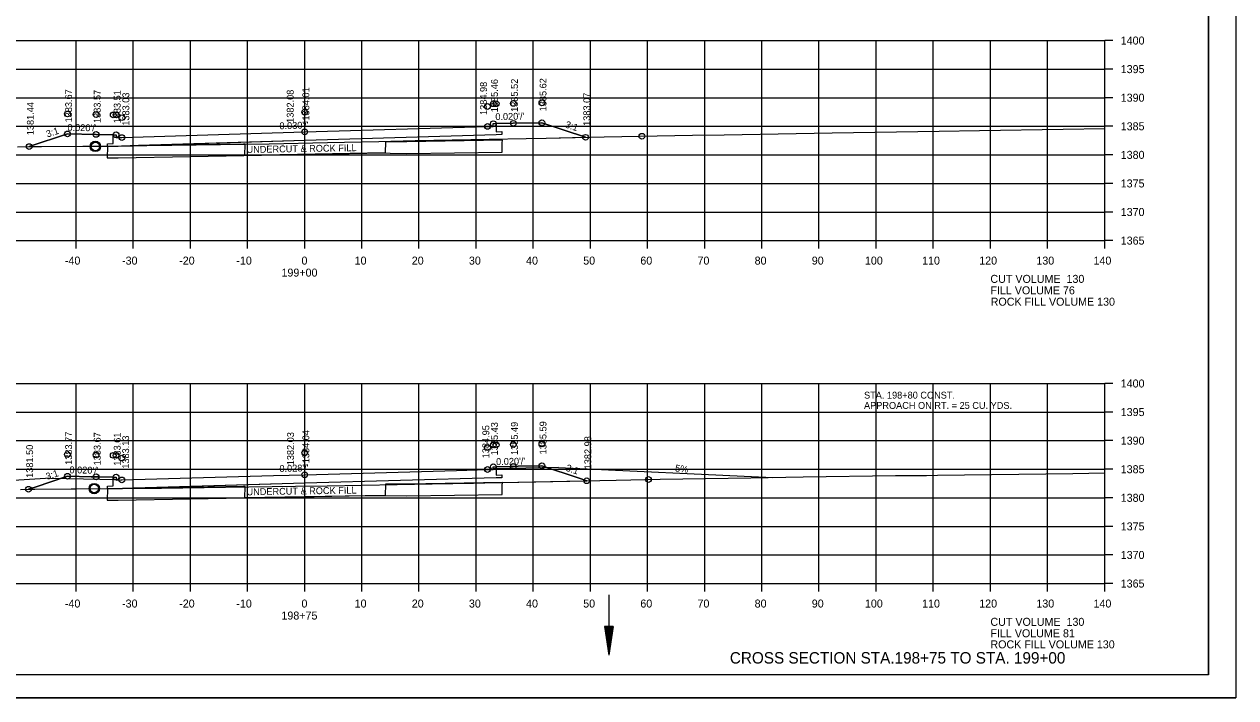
# Model space of a CAD drawing. Extents: x 1374311 to 1383814, y 384102 to 406278.
# Drawn here: x 1382591 to 1382803, y 401798.3 to 401916.2 of the extents above; entities that cross this region are included whole.
import ezdxf

# ---------------------------------------------------------------- set-up
doc = ezdxf.new("R2010")
doc.units = 0
for name, color, linetype in [('R_Axis', 7, 'Continuous'), ('R_Axis Annot', 7, 'Continuous'), ('R_Border', 7, 'Continuous'), ('R_Border Notes', 7, 'Continuous'), ('R_Draft', 7, 'Continuous'), ('R_Drive', 7, 'Continuous'), ('R_Exist Surface', 7, 'Continuous'), ('R_Fin Surface', 7, 'Continuous'), ('R_Grid', 7, 'Continuous'), ('R_No Plot', 7, 'Continuous'), ('R_Water', 7, 'Continuous'), ('R_Xsect Elev', 7, 'Continuous'), ('R_Xsect Slope', 7, 'Continuous')]:
    doc.layers.add(name, color=color, linetype=linetype)

msp = doc.modelspace()

# ---------------------------------------------------------------- linework, layer by layer
at = {"layer": 'R_Axis'}
for p, q in [((1382780.07, 401878.32), (1382780.07, 401913.32)), ((1382781.47, 401913.32), (1382780.07, 401913.32)), ((1382781.47, 401908.32), (1382780.07, 401908.32)), ((1382781.47, 401903.32), (1382780.07, 401903.32)), ((1382781.47, 401898.32), (1382780.07, 401898.32)), ((1382781.47, 401893.32), (1382780.07, 401893.32)), ((1382781.47, 401888.32), (1382780.07, 401888.32)), ((1382781.47, 401883.32), (1382780.07, 401883.32)), ((1382500.07, 401878.32), (1382780.07, 401878.32)), ((1382600.07, 401876.92), (1382600.07, 401878.32)), ((1382610.07, 401876.92), (1382610.07, 401878.32)), ((1382620.07, 401876.92), (1382620.07, 401878.32)), ((1382630.07, 401876.92), (1382630.07, 401878.32)), ((1382640.07, 401876.92), (1382640.07, 401878.32)), ((1382650.07, 401876.92), (1382650.07, 401878.32)), ((1382660.07, 401876.92), (1382660.07, 401878.32)), ((1382670.07, 401876.92), (1382670.07, 401878.32)), ((1382680.07, 401876.92), (1382680.07, 401878.32)), ((1382690.07, 401876.92), (1382690.07, 401878.32)), ((1382700.07, 401876.92), (1382700.07, 401878.32)), ((1382710.07, 401876.92), (1382710.07, 401878.32)), ((1382720.07, 401876.92), (1382720.07, 401878.32)), ((1382730.07, 401876.92), (1382730.07, 401878.32)), ((1382740.07, 401876.92), (1382740.07, 401878.32)), ((1382750.07, 401876.92), (1382750.07, 401878.32)), ((1382760.07, 401876.92), (1382760.07, 401878.32)), ((1382770.07, 401876.92), (1382770.07, 401878.32)), ((1382780.07, 401876.92), (1382780.07, 401878.32)), ((1382781.47, 401878.32), (1382780.07, 401878.32)), ((1382780.07, 401818.32), (1382780.07, 401853.32)), ((1382781.47, 401853.32), (1382780.07, 401853.32)), ((1382781.47, 401848.32), (1382780.07, 401848.32)), ((1382781.47, 401843.32), (1382780.07, 401843.32)), ((1382781.47, 401838.32), (1382780.07, 401838.32)), ((1382781.47, 401833.32), (1382780.07, 401833.32)), ((1382781.47, 401828.32), (1382780.07, 401828.32)), ((1382781.47, 401823.32), (1382780.07, 401823.32)), ((1382500.07, 401818.32), (1382780.07, 401818.32)), ((1382600.07, 401816.92), (1382600.07, 401818.32)), ((1382610.07, 401816.92), (1382610.07, 401818.32)), ((1382620.07, 401816.92), (1382620.07, 401818.32)), ((1382630.07, 401816.92), (1382630.07, 401818.32)), ((1382640.07, 401816.92), (1382640.07, 401818.32)), ((1382650.07, 401816.92), (1382650.07, 401818.32)), ((1382660.07, 401816.92), (1382660.07, 401818.32)), ((1382670.07, 401816.92), (1382670.07, 401818.32)), ((1382680.07, 401816.92), (1382680.07, 401818.32)), ((1382690.07, 401816.92), (1382690.07, 401818.32)), ((1382700.07, 401816.92), (1382700.07, 401818.32)), ((1382710.07, 401816.92), (1382710.07, 401818.32)), ((1382720.07, 401816.92), (1382720.07, 401818.32)), ((1382730.07, 401816.92), (1382730.07, 401818.32)), ((1382740.07, 401816.92), (1382740.07, 401818.32)), ((1382750.07, 401816.92), (1382750.07, 401818.32)), ((1382760.07, 401816.92), (1382760.07, 401818.32)), ((1382770.07, 401816.92), (1382770.07, 401818.32)), ((1382780.07, 401816.92), (1382780.07, 401818.32)), ((1382781.47, 401818.32), (1382780.07, 401818.32))]:
    msp.add_line(p, q, dxfattribs=at)
at = {"layer": 'R_Border'}
for q in [(1382798.25, 402007.78), (1382482.07, 401802.32)]:
    msp.add_line((1382798.25, 401802.32), q, dxfattribs=at)
at = {"layer": 'R_Draft'}
for p, q in [((1382692.54, 401810.81), (1382693.29, 401805.81)), ((1382694.04, 401810.81), (1382692.54, 401810.81)), ((1382692.67, 401810.81), (1382693.29, 401806.64)), ((1382692.79, 401810.81), (1382693.29, 401807.5)), ((1382692.92, 401810.81), (1382693.29, 401808.34)), ((1382693.05, 401810.81), (1382693.29, 401809.18)), ((1382693.17, 401810.81), (1382693.29, 401810.02)), ((1382694.04, 401810.81), (1382693.29, 401805.81)), ((1382693.53, 401810.81), (1382693.29, 401809.18)), ((1382693.79, 401810.81), (1382693.29, 401807.5)), ((1382693.92, 401810.81), (1382693.29, 401806.64)), ((1382693.66, 401810.81), (1382693.29, 401808.34)), ((1382693.41, 401810.81), (1382693.29, 401810.02))]:
    msp.add_line(p, q, dxfattribs=at)
at = {"layer": 'R_Drive'}
for p, q in [((1382684.51, 401838.6), (1382673.07, 401838.37)), ((1382684.51, 401838.6), (1382722.01, 401836.88)), ((1382595.63, 401836.78), (1382549.96, 401833.9)), ((1382595.63, 401836.78), (1382607.07, 401836.55))]:
    msp.add_line(p, q, dxfattribs=at)
at = {"layer": 'R_Exist Surface'}
for points in [[(1382589.81, 401894.73), (1382594.04, 401894.78), (1382608.4, 401894.9), (1382615.16, 401895.01), (1382616.85, 401895.02), (1382633.86, 401895.27), (1382644.07, 401895.48), (1382653.04, 401895.67), (1382659.41, 401895.81), (1382678.81, 401896.19), (1382682.32, 401896.25), (1382692.5, 401896.46), (1382707.92, 401896.74), (1382713.49, 401896.82), (1382732.35, 401897.15), (1382751.09, 401897.46), (1382758.15, 401897.59), (1382772.79, 401897.82), (1382780.07, 401897.93)], [(1382590.31, 401834.78), (1382592.86, 401834.83), (1382607.37, 401834.94), (1382615, 401835.03), (1382626.19, 401835.21), (1382638.46, 401835.33), (1382643.99, 401835.41), (1382662.36, 401835.78), (1382669.64, 401835.91), (1382671.62, 401835.96), (1382694.6, 401836.39), (1382702.29, 401836.56), (1382718.16, 401836.81), (1382727.32, 401836.98), (1382743.45, 401837.21), (1382748.91, 401837.25), (1382750.79, 401837.28), (1382774.5, 401837.6), (1382780.07, 401837.7)]]:
    msp.add_lwpolyline(points, dxfattribs=at)
for centre in [(1382603.44, 401894.8), (1382603.25, 401834.93)]:
    msp.add_circle(centre, 0.917, dxfattribs=at)
at = {"layer": 'R_Fin Surface'}
for p, q in [((1382657.96, 401895.58), (1382654.24, 401895.6)), ((1382674.66, 401895.9), (1382657.96, 401895.58)), ((1382674.6, 401895.4), (1382674.66, 401895.9)), ((1382607.41, 401894.81), (1382605.56, 401894.78)), ((1382605.56, 401894.78), (1382605.56, 401894.77)), ((1382674.66, 401836), (1382657.96, 401835.68)), ((1382674.6, 401835.5), (1382674.66, 401836)), ((1382607.41, 401834.91), (1382605.56, 401834.88)), ((1382605.56, 401834.88), (1382605.56, 401834.88)), ((1382657.96, 401835.68), (1382654.23, 401835.7))]:
    msp.add_line(p, q, dxfattribs=at)
for points in [[(1382591.86, 401894.76), (1382598.55, 401896.99), (1382598.56, 401896.99), (1382603.55, 401896.89), (1382603.56, 401896.89), (1382603.57, 401896.89), (1382606.56, 401896.83), (1382606.56, 401896.83), (1382607.06, 401896.83), (1382607.06, 401896.83), (1382607.07, 401896.33), (1382608.07, 401896.35), (1382608.07, 401896.35), (1382640.01, 401897.32), (1382640.07, 401897.33), (1382672.01, 401898.3), (1382672.07, 401898.3), (1382673.07, 401898.28), (1382673.07, 401898.28), (1382673.07, 401898.28), (1382673.08, 401898.78), (1382673.58, 401898.78), (1382673.58, 401898.78), (1382673.59, 401898.78), (1382676.58, 401898.84), (1382681.57, 401898.94), (1382681.58, 401898.94), (1382681.59, 401898.94), (1382689.23, 401896.39)], [(1382673.58, 401898.78), (1382673.59, 401897.33), (1382674.59, 401897.38), (1382674.58, 401896.88), (1382673.58, 401896.85), (1382640.07, 401895.83), (1382606.56, 401894.8), (1382605.56, 401894.77), (1382605.57, 401895.27), (1382606.57, 401895.29), (1382606.56, 401896.83)], [(1382605.56, 401894.77), (1382605.53, 401892.78), (1382607.44, 401892.81), (1382620.06, 401893.05), (1382629.4, 401893.2), (1382650.92, 401893.64), (1382652.09, 401893.65), (1382657.94, 401893.58), (1382674.62, 401893.8), (1382674.6, 401895.4)], [(1382654.24, 401895.6), (1382654.16, 401893.65), (1382629.59, 401893.2), (1382629.63, 401895.21), (1382629.36, 401895.2), (1382620.03, 401895.05), (1382607.41, 401894.81)], [(1382591.74, 401834.81), (1382592.88, 401835.2), (1382598.56, 401837.09), (1382602.72, 401837), (1382603.56, 401836.99), (1382604.06, 401836.98), (1382606.56, 401836.93), (1382606.98, 401836.93), (1382607.06, 401836.93), (1382607.06, 401836.84), (1382607.07, 401836.43), (1382607.9, 401836.44), (1382608.07, 401836.45), (1382634.6, 401837.2), (1382640.07, 401837.36), (1382666.61, 401838.12), (1382672.07, 401838.27), (1382672.9, 401838.25), (1382673.07, 401838.25), (1382673.07, 401838.33), (1382673.08, 401838.75), (1382673.16, 401838.75), (1382673.58, 401838.75), (1382676.08, 401838.8), (1382676.58, 401838.81), (1382677.41, 401838.83), (1382681.58, 401838.91), (1382688.1, 401836.74), (1382689.42, 401836.3)], [(1382673.58, 401838.75), (1382673.59, 401837.3), (1382674.59, 401837.34), (1382674.58, 401836.84), (1382673.58, 401836.81), (1382640.07, 401835.86), (1382606.56, 401834.9), (1382605.56, 401834.88), (1382605.57, 401835.38), (1382606.57, 401835.39), (1382606.56, 401836.93)], [(1382605.56, 401834.88), (1382605.53, 401832.88), (1382607.44, 401832.91), (1382620.06, 401833.15), (1382629.4, 401833.3), (1382650.92, 401833.74), (1382652.09, 401833.75), (1382657.93, 401833.68), (1382674.61, 401833.9), (1382674.6, 401835.5)], [(1382654.23, 401835.7), (1382654.16, 401833.75), (1382629.58, 401833.3), (1382629.63, 401835.31), (1382629.36, 401835.3), (1382620.02, 401835.15), (1382607.41, 401834.91)]]:
    msp.add_lwpolyline(points, dxfattribs=at)
at = {"layer": 'R_Grid'}
for p, q in [((1382500.07, 401913.32), (1382780.07, 401913.32)), ((1382600.07, 401878.32), (1382600.07, 401913.32)), ((1382610.07, 401878.32), (1382610.07, 401913.32)), ((1382620.07, 401878.32), (1382620.07, 401913.32)), ((1382630.07, 401878.32), (1382630.07, 401913.32)), ((1382640.07, 401878.32), (1382640.07, 401913.32)), ((1382650.07, 401878.32), (1382650.07, 401913.32)), ((1382660.07, 401878.32), (1382660.07, 401913.32)), ((1382670.07, 401878.32), (1382670.07, 401913.32)), ((1382680.07, 401878.32), (1382680.07, 401913.32)), ((1382690.07, 401878.32), (1382690.07, 401913.32)), ((1382700.07, 401878.32), (1382700.07, 401913.32)), ((1382710.07, 401878.32), (1382710.07, 401913.32)), ((1382720.07, 401878.32), (1382720.07, 401913.32)), ((1382730.07, 401878.32), (1382730.07, 401913.32)), ((1382740.07, 401878.32), (1382740.07, 401913.32)), ((1382750.07, 401878.32), (1382750.07, 401913.32)), ((1382760.07, 401878.32), (1382760.07, 401913.32)), ((1382770.07, 401878.32), (1382770.07, 401913.32)), ((1382780.07, 401878.32), (1382780.07, 401913.32)), ((1382500.07, 401908.32), (1382780.07, 401908.32)), ((1382500.07, 401903.32), (1382780.07, 401903.32)), ((1382500.07, 401898.32), (1382780.07, 401898.32)), ((1382500.07, 401893.32), (1382780.07, 401893.32)), ((1382500.07, 401888.32), (1382780.07, 401888.32)), ((1382500.07, 401883.32), (1382780.07, 401883.32)), ((1382500.07, 401878.32), (1382780.07, 401878.32)), ((1382500.07, 401853.32), (1382780.07, 401853.32)), ((1382600.07, 401818.32), (1382600.07, 401853.32)), ((1382610.07, 401818.32), (1382610.07, 401853.32)), ((1382620.07, 401818.32), (1382620.07, 401853.32)), ((1382630.07, 401818.32), (1382630.07, 401853.32)), ((1382640.07, 401818.32), (1382640.07, 401853.32)), ((1382650.07, 401818.32), (1382650.07, 401853.32)), ((1382660.07, 401818.32), (1382660.07, 401853.32)), ((1382670.07, 401818.32), (1382670.07, 401853.32)), ((1382680.07, 401818.32), (1382680.07, 401853.32)), ((1382690.07, 401818.32), (1382690.07, 401853.32)), ((1382700.07, 401818.32), (1382700.07, 401853.32)), ((1382710.07, 401818.32), (1382710.07, 401853.32)), ((1382720.07, 401818.32), (1382720.07, 401853.32)), ((1382730.07, 401818.32), (1382730.07, 401853.32)), ((1382740.07, 401818.32), (1382740.07, 401853.32)), ((1382750.07, 401818.32), (1382750.07, 401853.32)), ((1382760.07, 401818.32), (1382760.07, 401853.32)), ((1382770.07, 401818.32), (1382770.07, 401853.32)), ((1382780.07, 401818.32), (1382780.07, 401853.32)), ((1382500.07, 401848.32), (1382780.07, 401848.32)), ((1382500.07, 401843.32), (1382780.07, 401843.32)), ((1382500.07, 401838.32), (1382780.07, 401838.32)), ((1382500.07, 401833.32), (1382780.07, 401833.32)), ((1382500.07, 401828.32), (1382780.07, 401828.32)), ((1382500.07, 401823.32), (1382780.07, 401823.32)), ((1382500.07, 401818.32), (1382780.07, 401818.32))]:
    msp.add_line(p, q, dxfattribs=at)
at = {"layer": 'R_No Plot'}
msp.add_line((1382469.67, 401798.34), (1382803, 401798.34), dxfattribs=at)
for points in [[(1382469.66, 402011.67), (1382803, 402011.67), (1382803, 401798.34), (1382469.66, 401798.34)], [(1382715.99, 402007.78), (1382715.99, 401997.9), (1382751.72, 401997.9), (1382751.72, 401994.98), (1382774.92, 401994.98), (1382774.92, 401970.65), (1382798.25, 401970.65), (1382798.25, 401802.32), (1382482.07, 401802.32), (1382482.07, 402007.78)], [(1382611, 401894.94), (1382615.16, 401895.01), (1382616.85, 401895.02), (1382633.86, 401895.27), (1382644.07, 401895.48), (1382653.04, 401895.67), (1382659.41, 401895.81), (1382678.81, 401896.19), (1382682.32, 401896.25), (1382689.23, 401896.39), (1382681.59, 401898.94), (1382681.58, 401898.94), (1382681.57, 401898.94), (1382676.58, 401898.84), (1382673.59, 401898.78), (1382673.58, 401898.78), (1382673.59, 401897.33), (1382674.59, 401897.38), (1382674.58, 401896.88), (1382673.58, 401896.85), (1382640.07, 401895.83)], [(1382591.86, 401894.76), (1382594.04, 401894.78), (1382605.56, 401894.87), (1382605.57, 401895.27), (1382606.57, 401895.29), (1382606.56, 401896.83), (1382603.57, 401896.89), (1382603.56, 401896.89), (1382603.55, 401896.89), (1382598.56, 401896.99), (1382598.55, 401896.99)], [(1382605.56, 401894.87), (1382608.4, 401894.9), (1382611, 401894.94), (1382606.56, 401894.8), (1382605.56, 401894.77)], [(1382608.2, 401834.95), (1382615, 401835.03), (1382626.19, 401835.21), (1382638.46, 401835.33), (1382643.99, 401835.41), (1382662.36, 401835.78), (1382669.64, 401835.91), (1382671.62, 401835.96), (1382689.42, 401836.3), (1382688.1, 401836.74), (1382681.58, 401838.91), (1382677.41, 401838.83), (1382676.58, 401838.81), (1382676.08, 401838.8), (1382673.58, 401838.75), (1382673.59, 401837.3), (1382674.59, 401837.34), (1382674.58, 401836.84), (1382673.58, 401836.81), (1382640.07, 401835.86)], [(1382591.74, 401834.81), (1382591.74, 401834.81), (1382592.86, 401834.83), (1382605.56, 401834.93), (1382605.57, 401835.38), (1382606.57, 401835.39), (1382606.56, 401836.93), (1382604.06, 401836.98), (1382603.56, 401836.99), (1382602.72, 401837), (1382598.56, 401837.09), (1382592.88, 401835.2)], [(1382605.56, 401834.93), (1382607.37, 401834.94), (1382608.2, 401834.95), (1382606.56, 401834.9), (1382605.56, 401834.88)]]:
    msp.add_lwpolyline(points, close=True, dxfattribs=at)
for centre in [(1382672.07, 401901.78), (1382672.07, 401901.78), (1382673.08, 401902.26), (1382673.08, 401902.26), (1382673.58, 401902.26), (1382673.58, 401902.26), (1382676.58, 401902.32), (1382676.58, 401902.32), (1382681.58, 401902.42), (1382681.58, 401902.42), (1382598.56, 401900.47), (1382598.56, 401900.47), (1382603.56, 401900.37), (1382603.56, 401900.37), (1382606.56, 401900.31), (1382606.56, 401900.31), (1382607.06, 401900.31), (1382607.06, 401900.31), (1382608.07, 401899.83), (1382608.07, 401899.83), (1382640.07, 401900.8), (1382640.07, 401900.8), (1382681.58, 401898.94), (1382598.56, 401896.99), (1382603.56, 401896.89), (1382607.06, 401896.83), (1382640.07, 401897.33), (1382672.07, 401898.3), (1382673.08, 401898.78), (1382676.58, 401898.84), (1382591.86, 401894.76), (1382591.86, 401894.76), (1382608.07, 401896.35), (1382689.23, 401896.39), (1382699.09, 401896.58), (1382699.09, 401896.58), (1382672.07, 401842.09), (1382672.07, 401842.09), (1382673.08, 401842.57), (1382673.08, 401842.57), (1382673.58, 401842.57), (1382673.58, 401842.57), (1382676.58, 401842.63), (1382676.58, 401842.63), (1382681.58, 401842.73), (1382681.58, 401842.73), (1382598.56, 401840.91), (1382598.56, 401840.91), (1382603.56, 401840.81), (1382603.56, 401840.81), (1382606.56, 401840.75), (1382606.56, 401840.75), (1382607.06, 401840.75), (1382607.06, 401840.75), (1382608.07, 401840.27), (1382608.07, 401840.27), (1382640.07, 401841.18), (1382640.07, 401841.18), (1382672.07, 401838.27), (1382673.08, 401838.75), (1382676.58, 401838.81), (1382681.58, 401838.91), (1382598.56, 401837.09), (1382603.56, 401836.99), (1382607.06, 401836.93), (1382608.07, 401836.45), (1382640.07, 401837.36), (1382689.42, 401836.3), (1382700.23, 401836.52), (1382700.23, 401836.52), (1382591.74, 401834.81), (1382591.74, 401834.81)]:
    msp.add_circle(centre, 0.5, dxfattribs=at)
at = {"layer": 'R_Water'}
msp.add_line((1382693.29, 401816.32), (1382693.29, 401805.81), dxfattribs=at)
for centre in [(1382603.44, 401894.8), (1382603.25, 401834.93)]:
    msp.add_circle(centre, 0.75, dxfattribs=at)

# ---------------------------------------------------------------- texts
at = {"layer": 'R_Axis Annot'}
for s, p in [('1400', (1382782.87, 401912.62)), ('1395', (1382782.87, 401907.62)), ('1390', (1382782.87, 401902.62)), ('1385', (1382782.87, 401897.62)), ('1380', (1382782.87, 401892.62)), ('1375', (1382782.87, 401887.62)), ('1370', (1382782.87, 401882.62)), ('1365', (1382782.87, 401877.62)), ('-40', (1382598.11, 401874.12)), ('-30', (1382608.11, 401874.12)), ('-20', (1382618.11, 401874.12)), ('-10', (1382628.11, 401874.12)), ('0', (1382639.51, 401874.12)), ('10', (1382648.81, 401874.12)), ('20', (1382658.81, 401874.12)), ('30', (1382668.81, 401874.12)), ('40', (1382678.81, 401874.12)), ('50', (1382688.81, 401874.12)), ('60', (1382698.81, 401874.12)), ('70', (1382708.81, 401874.12)), ('80', (1382718.81, 401874.12)), ('90', (1382728.81, 401874.12)), ('100', (1382738.11, 401874.12)), ('110', (1382748.11, 401874.12)), ('120', (1382758.11, 401874.12)), ('130', (1382768.11, 401874.12)), ('140', (1382778.11, 401874.12)), ('199+00', (1382636.01, 401872.02)), ('CUT VOLUME  130', (1382760.07, 401870.92)), ('FILL VOLUME 76', (1382760.07, 401868.92)), ('1400', (1382782.87, 401852.62)), ('1395', (1382782.87, 401847.62)), ('1390', (1382782.87, 401842.62)), ('1385', (1382782.87, 401837.62)), ('1380', (1382782.87, 401832.62)), ('1375', (1382782.87, 401827.62)), ('1370', (1382782.87, 401822.62)), ('1365', (1382782.87, 401817.62)), ('-40', (1382598.11, 401814.12)), ('-30', (1382608.11, 401814.12)), ('-20', (1382618.11, 401814.12)), ('-10', (1382628.11, 401814.12)), ('0', (1382639.51, 401814.12)), ('10', (1382648.81, 401814.12)), ('20', (1382658.81, 401814.12)), ('30', (1382668.81, 401814.12)), ('40', (1382678.81, 401814.12)), ('50', (1382688.81, 401814.12)), ('60', (1382698.81, 401814.12)), ('70', (1382708.81, 401814.12)), ('80', (1382718.81, 401814.12)), ('90', (1382728.81, 401814.12)), ('100', (1382738.11, 401814.12)), ('110', (1382748.11, 401814.12)), ('120', (1382758.11, 401814.12)), ('130', (1382768.11, 401814.12)), ('140', (1382778.11, 401814.12)), ('198+75', (1382636, 401812.02)), ('CUT VOLUME  130', (1382760.07, 401810.92)), ('FILL VOLUME 81', (1382760.07, 401808.92))]:
    msp.add_text(s, height=1.4, dxfattribs=at).set_placement(p)
at = {"layer": 'R_Border Notes'}
for s, p in [('STA. 198+80 CONST.', (1382737.95, 401850.68)), ('APPROACH ON RT. = 25 CU. YDS.', (1382737.95, 401848.88))]:
    msp.add_text(s, height=1.2, dxfattribs=at).set_placement(p)
at = {"layer": 'R_Draft'}
msp.add_text('CROSS SECTION STA.198+75 TO STA. 199+00', height=2, dxfattribs=at).set_placement((1382714.47, 401804.32))
at = {"layer": 'R_Drive'}
msp.add_text('5%', height=1.2, rotation=353.157, dxfattribs=at).set_placement((1382704.84, 401837.95))
at = {"layer": 'R_Fin Surface'}
for p in [(1382629.9, 401893.65), (1382629.9, 401833.75)]:
    msp.add_text('UNDERCUT & ROCK FILL', height=1.2, rotation=0.9572, dxfattribs=at).set_placement(p)
for p in [(1382760.12, 401866.93), (1382760.07, 401806.98)]:
    msp.add_text('ROCK FILL VOLUME 130', height=1.4, dxfattribs=at).set_placement(p)
at = {"layer": 'R_Xsect Elev'}
for s, p in [('1384.98', (1382671.96, 401900.3)), ('1385.46', (1382673.88, 401900.78)), ('1385.52', (1382677.38, 401900.84)), ('1385.62', (1382682.38, 401900.94)), ('1383.67', (1382599.36, 401898.99)), ('1383.57', (1382604.36, 401898.89)), ('1383.51', (1382607.86, 401898.83)), ('1383.03', (1382609.37, 401898.42)), ('1382.08', (1382638.14, 401898.92)), ('1384.01', (1382640.87, 401899.33)), ('1383.07', (1382690.03, 401898.39)), ('1381.44', (1382592.66, 401896.76)), ('1385.43', (1382673.88, 401840.75)), ('1385.49', (1382677.38, 401840.81)), ('1385.59', (1382682.38, 401840.91)), ('1383.77', (1382599.36, 401839.09)), ('1383.67', (1382604.36, 401838.99)), ('1383.61', (1382607.86, 401838.93)), ('1382.03', (1382638.19, 401839.01)), ('1384.04', (1382640.87, 401839.36)), ('1384.95', (1382672.37, 401840.23)), ('1381.50', (1382592.54, 401836.81)), ('1383.13', (1382609.34, 401838.41)), ('1382.98', (1382690.22, 401838.3))]:
    msp.add_text(s, height=1.2, rotation=90, dxfattribs=at).set_placement(p)
at = {"layer": 'R_Xsect Slope'}
for s, rotation, p in [("0.020'/'", 1.1458, (1382673.44, 401899.4)), ('3:1', 18.4349, (1382595.05, 401896.35)), ("0.020'/'", 358.8542, (1382598.55, 401897.53)), ("0.030'/'", 1.745, (1382635.67, 401897.79)), ('3:1', 341.5651, (1382685.56, 401898.14)), ("0.020'/'", 1.1458, (1382673.58, 401839.05)), ('3:1', 18.435, (1382594.99, 401836.43)), ("0.020'/'", 358.8542, (1382598.9, 401837.62)), ("0.028'/'", 1.6305, (1382635.67, 401837.83)), ('3:1', 341.565, (1382685.66, 401838.08))]:
    msp.add_text(s, height=1.2, rotation=rotation, dxfattribs=at).set_placement(p)

doc.saveas('drawing.dxf')
